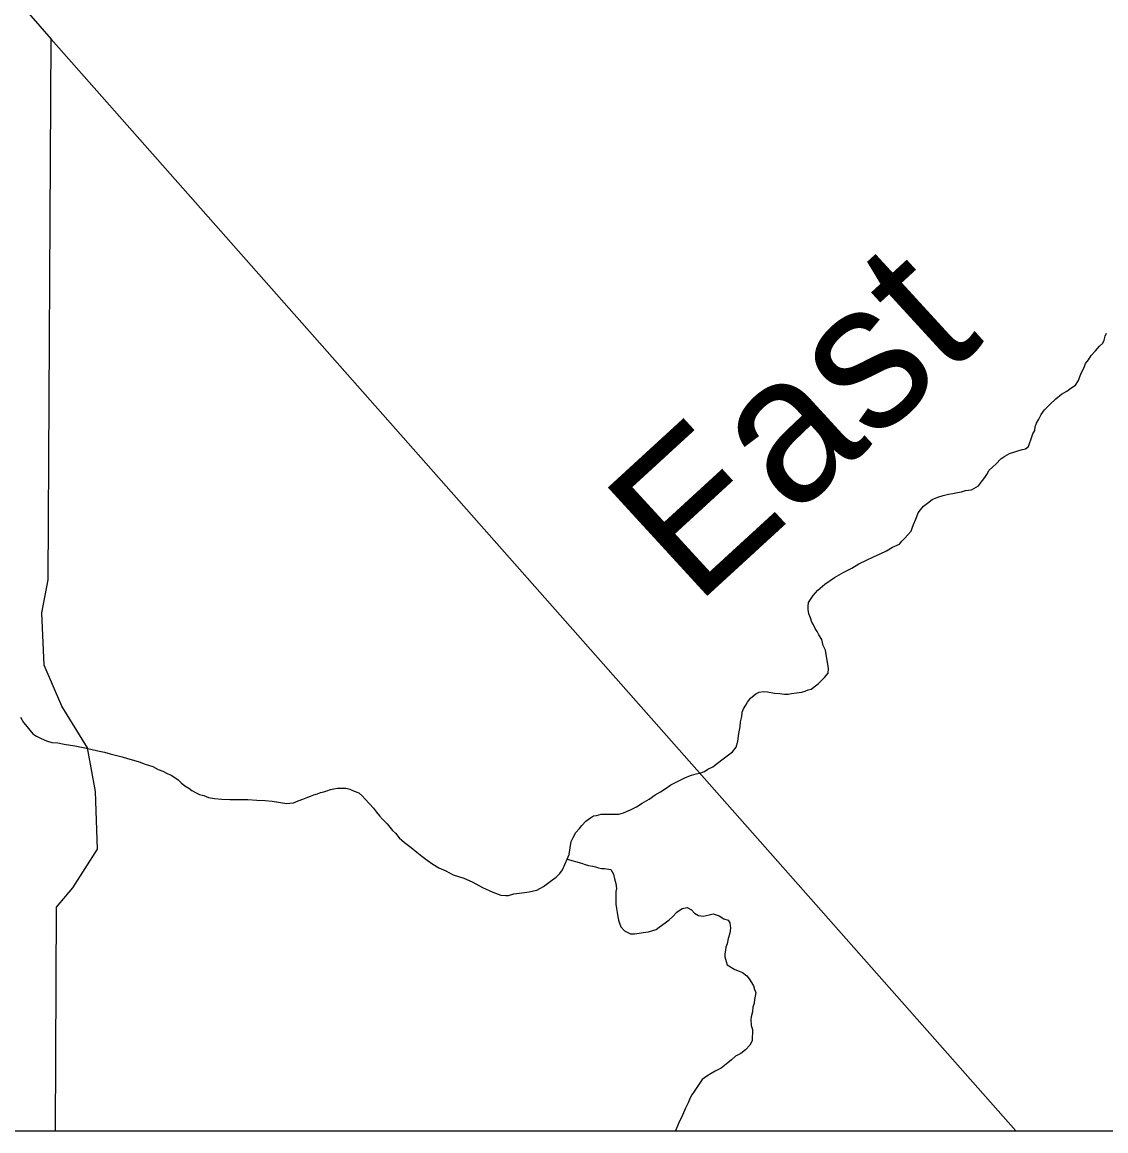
# Model space of a CAD drawing. Extents: x -59 to 82, y -3 to 49.
# Drawn here: x -49.394 to -48.696, y 42.491 to 43.205 of the extents above; entities that cross this region are included whole.
import ezdxf

# ---------------------------------------------------------------- set-up
doc = ezdxf.new("R2010")
doc.units = 0
for name, color, linetype in [('GM_X_Corporation', 7, 'Continuous'), ('GM_X_Minor_River', 7, 'Continuous'), ('GM_X_Minor_River_Text', 7, 'Continuous'), ('GM_X_State_Route', 7, 'Continuous'), ('GM_X_Township_Road', 7, 'Continuous'), ('SH_Data', 7, 'Continuous')]:
    doc.layers.add(name, color=color, linetype=linetype)

msp = doc.modelspace()

# ---------------------------------------------------------------- linework, layer by layer
at = {"layer": 'GM_X_Corporation'}
for p in [(-54.89799, 42.49125), (-49.66963, 42.49125)]:
    msp.add_line(p, (-48.09799, 42.49125), dxfattribs=at)
at = {"layer": 'GM_X_Minor_River'}
for p, q in [((-48.69697, 43.00056), (-48.69623, 43.00323)), ((-48.69623, 43.00323), (-48.69549, 43.00513)), ((-48.70261, 42.99368), (-48.69998, 42.99674)), ((-48.69998, 42.99674), (-48.69771, 42.99865)), ((-48.69771, 42.99865), (-48.69697, 43.00056)), ((-48.709, 42.98565), (-48.70712, 42.98794)), ((-48.70712, 42.98794), (-48.70524, 42.99062)), ((-48.70524, 42.99062), (-48.70261, 42.99368)), ((-48.71198, 42.97878), (-48.71086, 42.98107)), ((-48.71086, 42.98107), (-48.70974, 42.98298)), ((-48.70974, 42.98298), (-48.709, 42.98565)), ((-48.71534, 42.97153), (-48.71347, 42.97459)), ((-48.71347, 42.97459), (-48.71272, 42.97649)), ((-48.71272, 42.97649), (-48.71198, 42.97878)), ((-48.72441, 42.96577), (-48.72101, 42.96769)), ((-48.72101, 42.96769), (-48.71836, 42.96961)), ((-48.71836, 42.96961), (-48.71534, 42.97153)), ((-48.73534, 42.9558), (-48.73195, 42.95925)), ((-48.73195, 42.95925), (-48.72818, 42.9627)), ((-48.72818, 42.9627), (-48.72441, 42.96577)), ((-48.73909, 42.94969), (-48.73759, 42.95274)), ((-48.73759, 42.95274), (-48.73534, 42.9558)), ((-48.74133, 42.94474), (-48.74059, 42.94702)), ((-48.74059, 42.94702), (-48.73909, 42.94969)), ((-48.74393, 42.93711), (-48.74281, 42.94016)), ((-48.74281, 42.94016), (-48.74169, 42.94245)), ((-48.74169, 42.94245), (-48.74133, 42.94474)), ((-48.74957, 42.93023), (-48.74767, 42.93062)), ((-48.74767, 42.93062), (-48.74579, 42.93216)), ((-48.74579, 42.93216), (-48.74504, 42.93406)), ((-48.74504, 42.93406), (-48.74393, 42.93711)), ((-48.76658, 42.92099), (-48.76357, 42.92405)), ((-48.76357, 42.92405), (-48.76092, 42.92597)), ((-48.76092, 42.92597), (-48.7579, 42.92751)), ((-48.7579, 42.92751), (-48.75449, 42.92867)), ((-48.75449, 42.92867), (-48.75184, 42.92945)), ((-48.75184, 42.92945), (-48.74957, 42.93023)), ((-48.7726, 42.9141), (-48.7711, 42.91677)), ((-48.7711, 42.91677), (-48.76884, 42.91869)), ((-48.76884, 42.91869), (-48.76658, 42.92099)), ((-48.77786, 42.90684), (-48.77523, 42.91028)), ((-48.77523, 42.91028), (-48.77372, 42.91219)), ((-48.77372, 42.91219), (-48.7726, 42.9141)), ((-48.79452, 42.90178), (-48.79149, 42.90256)), ((-48.79149, 42.90256), (-48.78884, 42.90296)), ((-48.78884, 42.90296), (-48.78619, 42.90374)), ((-48.78619, 42.90374), (-48.78239, 42.90414)), ((-48.78239, 42.90414), (-48.77786, 42.90684)), ((-48.81344, 42.89366), (-48.8108, 42.89558)), ((-48.8108, 42.89558), (-48.80778, 42.89788)), ((-48.80778, 42.89788), (-48.804, 42.89943)), ((-48.804, 42.89943), (-48.80059, 42.90059)), ((-48.80059, 42.90059), (-48.79718, 42.90138)), ((-48.79718, 42.90138), (-48.79452, 42.90178)), ((-48.81831, 42.88526), (-48.81683, 42.88945)), ((-48.81683, 42.88945), (-48.81533, 42.89137)), ((-48.81533, 42.89137), (-48.81344, 42.89366)), ((-48.82055, 42.87954), (-48.81981, 42.88183)), ((-48.81981, 42.88183), (-48.81831, 42.88526)), ((-48.82543, 42.87304), (-48.82355, 42.87496)), ((-48.82355, 42.87496), (-48.82129, 42.87764)), ((-48.82129, 42.87764), (-48.82055, 42.87954)), ((-48.83714, 42.86498), (-48.83336, 42.86729)), ((-48.83336, 42.86729), (-48.82882, 42.86922)), ((-48.82882, 42.86922), (-48.82731, 42.87113)), ((-48.82731, 42.87113), (-48.82543, 42.87304)), ((-48.85, 42.8588), (-48.84546, 42.86112)), ((-48.84546, 42.86112), (-48.8413, 42.86305)), ((-48.8413, 42.86305), (-48.83714, 42.86498)), ((-48.86475, 42.85109), (-48.85945, 42.85379)), ((-48.85945, 42.85379), (-48.85492, 42.85649)), ((-48.85492, 42.85649), (-48.85, 42.8588)), ((-48.87683, 42.84341), (-48.87079, 42.84763)), ((-48.87079, 42.84763), (-48.86475, 42.85109)), ((-48.88437, 42.83613), (-48.88136, 42.83957)), ((-48.88136, 42.83957), (-48.87683, 42.84341)), ((-48.88773, 42.82926), (-48.88737, 42.83155)), ((-48.88737, 42.83155), (-48.88437, 42.83613)), ((-48.88772, 42.82698), (-48.88773, 42.82926)), ((-48.88731, 42.82432), (-48.88772, 42.82698)), ((-48.88615, 42.82167), (-48.88731, 42.82432)), ((-48.88537, 42.81902), (-48.88615, 42.82167)), ((-48.88422, 42.81712), (-48.88537, 42.81902)), ((-48.88306, 42.81485), (-48.88422, 42.81712)), ((-48.88191, 42.81295), (-48.88306, 42.81485)), ((-48.88075, 42.81068), (-48.88191, 42.81295)), ((-48.87883, 42.80766), (-48.88075, 42.81068)), ((-48.87804, 42.80386), (-48.87883, 42.80766)), ((-48.87649, 42.80083), (-48.87804, 42.80386)), ((-48.8745, 42.78906), (-48.87649, 42.80083)), ((-48.87485, 42.78601), (-48.8745, 42.78906)), ((-48.88126, 42.77912), (-48.87899, 42.78142)), ((-48.87899, 42.78142), (-48.87711, 42.78333)), ((-48.87711, 42.78333), (-48.87485, 42.78601)), ((-48.92145, 42.77276), (-48.91918, 42.77392)), ((-48.91918, 42.77392), (-48.91653, 42.77431)), ((-48.91653, 42.77431), (-48.91387, 42.77395)), ((-48.91387, 42.77395), (-48.90931, 42.77322)), ((-48.89526, 42.77332), (-48.89184, 42.77373)), ((-48.89184, 42.77373), (-48.88957, 42.7745)), ((-48.88957, 42.7745), (-48.88768, 42.77528)), ((-48.88768, 42.77528), (-48.88578, 42.77567)), ((-48.88578, 42.77567), (-48.88126, 42.77912)), ((-48.92785, 42.76549), (-48.92673, 42.7674)), ((-48.92673, 42.7674), (-48.92485, 42.77007)), ((-48.92485, 42.77007), (-48.92145, 42.77276)), ((-48.90931, 42.77322), (-48.90589, 42.77287)), ((-48.90589, 42.77287), (-48.90285, 42.77251)), ((-48.90285, 42.77251), (-48.90057, 42.77252)), ((-48.90057, 42.77252), (-48.89829, 42.77292)), ((-48.89829, 42.77292), (-48.89526, 42.77332)), ((-48.93045, 42.75825), (-48.93009, 42.76091)), ((-48.93009, 42.76091), (-48.92935, 42.7632)), ((-48.92935, 42.7632), (-48.92785, 42.76549)), ((-49.39521, 42.75766), (-49.39329, 42.75425)), ((-49.39329, 42.75425), (-49.39099, 42.7516)), ((-48.93154, 42.7514), (-48.93118, 42.75482)), ((-48.93118, 42.75482), (-48.93045, 42.75825)), ((-49.39099, 42.7516), (-49.38907, 42.74933)), ((-49.38907, 42.74933), (-49.38715, 42.74707)), ((-49.38715, 42.74707), (-49.38486, 42.74556)), ((-49.38486, 42.74556), (-49.38182, 42.74406)), ((-48.93298, 42.74226), (-48.93226, 42.74721)), ((-48.93226, 42.74721), (-48.93154, 42.7514)), ((-49.38182, 42.74406), (-49.37839, 42.74257)), ((-49.37839, 42.74257), (-49.37496, 42.74145)), ((-49.37496, 42.74145), (-49.37116, 42.74109)), ((-49.37116, 42.74109), (-49.36697, 42.74036)), ((-49.36697, 42.74036), (-49.36013, 42.73927)), ((-49.36013, 42.73927), (-49.35481, 42.73817)), ((-49.35481, 42.73817), (-49.34986, 42.73706)), ((-48.93634, 42.73539), (-48.93409, 42.73845)), ((-48.93409, 42.73845), (-48.93298, 42.74226)), ((-49.34986, 42.73706), (-49.3453, 42.73595)), ((-49.3453, 42.73595), (-49.34111, 42.73522)), ((-49.34111, 42.73522), (-49.33731, 42.73411)), ((-49.33731, 42.73411), (-49.33312, 42.733)), ((-49.33312, 42.733), (-49.3297, 42.73226)), ((-49.3297, 42.73226), (-49.32627, 42.73114)), ((-49.32627, 42.73114), (-49.32247, 42.73003)), ((-48.94615, 42.7281), (-48.94238, 42.73079)), ((-48.94238, 42.73079), (-48.93898, 42.73347)), ((-48.93898, 42.73347), (-48.93634, 42.73539)), ((-49.32247, 42.73003), (-49.31866, 42.72892)), ((-49.31866, 42.72892), (-49.31485, 42.72742)), ((-49.31485, 42.72742), (-49.3099, 42.72594)), ((-49.3099, 42.72594), (-49.30647, 42.72406)), ((-49.30647, 42.72406), (-49.30342, 42.72294)), ((-48.95447, 42.72272), (-48.9522, 42.72426)), ((-48.9522, 42.72426), (-48.94918, 42.7258)), ((-48.94918, 42.7258), (-48.94615, 42.7281)), ((-49.30342, 42.72294), (-49.30076, 42.72144)), ((-49.30076, 42.72144), (-49.29809, 42.72032)), ((-49.29809, 42.72032), (-49.2958, 42.71881)), ((-49.2958, 42.71881), (-49.29351, 42.71731)), ((-49.29351, 42.71731), (-49.29159, 42.71542)), ((-48.97604, 42.7142), (-48.96659, 42.71883)), ((-48.96659, 42.71883), (-48.9628, 42.72038)), ((-48.9628, 42.72038), (-48.95977, 42.72116)), ((-48.95977, 42.72116), (-48.9575, 42.72156)), ((-48.9575, 42.72156), (-48.95447, 42.72272)), ((-49.29159, 42.71542), (-49.2893, 42.71353)), ((-49.2893, 42.71353), (-49.28663, 42.71203)), ((-49.28663, 42.71203), (-49.28472, 42.71052)), ((-49.28472, 42.71052), (-49.28205, 42.70902)), ((-49.20382, 42.70843), (-49.20193, 42.7092)), ((-49.20193, 42.7092), (-49.19966, 42.7096)), ((-49.19966, 42.7096), (-49.19776, 42.71037)), ((-49.19776, 42.71037), (-49.19549, 42.71115)), ((-49.19549, 42.71115), (-49.19322, 42.71154)), ((-49.19322, 42.71154), (-49.19094, 42.71194)), ((-49.19094, 42.71194), (-49.18828, 42.71196)), ((-49.18828, 42.71196), (-49.18563, 42.71198)), ((-49.18563, 42.71198), (-49.18296, 42.71124)), ((-49.18296, 42.71124), (-49.18029, 42.71011)), ((-49.18029, 42.71011), (-49.17725, 42.70899)), ((-48.98624, 42.70767), (-48.98284, 42.70959)), ((-48.98284, 42.70959), (-48.97982, 42.71152)), ((-48.97982, 42.71152), (-48.97604, 42.7142)), ((-49.28205, 42.70902), (-49.27976, 42.7079)), ((-49.27976, 42.7079), (-49.2771, 42.70716)), ((-49.2771, 42.70716), (-49.27405, 42.70604)), ((-49.27405, 42.70604), (-49.27025, 42.7053)), ((-49.27025, 42.7053), (-49.26569, 42.70495)), ((-49.26569, 42.70495), (-49.26037, 42.70461)), ((-49.26037, 42.70461), (-49.25468, 42.70465)), ((-49.25468, 42.70465), (-49.2486, 42.70469)), ((-49.2486, 42.70469), (-49.2429, 42.70435)), ((-49.2429, 42.70435), (-49.23758, 42.70401)), ((-49.23758, 42.70401), (-49.23302, 42.70366)), ((-49.23302, 42.70366), (-49.22352, 42.70221)), ((-49.22352, 42.70221), (-49.22162, 42.70222)), ((-49.22162, 42.70222), (-49.21934, 42.70262)), ((-49.21934, 42.70262), (-49.21632, 42.70378)), ((-49.21632, 42.70378), (-49.21329, 42.70494)), ((-49.21329, 42.70494), (-49.21102, 42.70572)), ((-49.21102, 42.70572), (-49.20837, 42.70688)), ((-49.20837, 42.70688), (-49.2061, 42.70765)), ((-49.2061, 42.70765), (-49.20382, 42.70843)), ((-49.17725, 42.70899), (-49.17495, 42.70711)), ((-49.17495, 42.70711), (-49.17304, 42.70484)), ((-49.17304, 42.70484), (-49.17036, 42.70182)), ((-48.99833, 42.69998), (-48.99455, 42.70229)), ((-48.99455, 42.70229), (-48.99002, 42.70498)), ((-48.99002, 42.70498), (-48.98624, 42.70767)), ((-49.17036, 42.70182), (-49.16768, 42.69918)), ((-49.16768, 42.69918), (-49.16576, 42.69653)), ((-49.16576, 42.69653), (-49.16384, 42.69426)), ((-49.02411, 42.69448), (-49.02108, 42.69526)), ((-49.02108, 42.69526), (-49.01842, 42.69528)), ((-49.01842, 42.69528), (-49.01538, 42.6953)), ((-49.01538, 42.6953), (-49.01272, 42.69532)), ((-49.01272, 42.69532), (-49.00968, 42.69534)), ((-49.00968, 42.69534), (-49.00665, 42.69612)), ((-49.00665, 42.69612), (-49.00476, 42.6969)), ((-49.00476, 42.6969), (-49.00211, 42.69806)), ((-49.00211, 42.69806), (-48.99833, 42.69998)), ((-49.16384, 42.69426), (-49.16192, 42.69199)), ((-49.16192, 42.69199), (-49.15886, 42.68897)), ((-49.15886, 42.68897), (-49.15541, 42.68481)), ((-49.03505, 42.68604), (-49.03355, 42.68795)), ((-49.03355, 42.68795), (-49.03091, 42.69063)), ((-49.03091, 42.69063), (-49.02789, 42.69293)), ((-49.02789, 42.69293), (-49.026, 42.69409)), ((-49.026, 42.69409), (-49.02411, 42.69448)), ((-49.15541, 42.68481), (-49.1535, 42.68293)), ((-49.1535, 42.68293), (-49.15119, 42.6799)), ((-49.03918, 42.68031), (-49.03731, 42.68336)), ((-49.03731, 42.68336), (-49.03505, 42.68604)), ((-49.15119, 42.6799), (-49.14775, 42.67689)), ((-49.14775, 42.67689), (-49.14355, 42.67387)), ((-49.14355, 42.67387), (-49.13973, 42.67086)), ((-49.04103, 42.67345), (-49.0403, 42.67764)), ((-49.0403, 42.67764), (-49.03918, 42.68031)), ((-49.13973, 42.67086), (-49.13667, 42.66822)), ((-49.13667, 42.66822), (-49.13323, 42.66558)), ((-49.04287, 42.66621), (-49.04175, 42.66926)), ((-49.04175, 42.66926), (-49.04103, 42.67345)), ((-49.13323, 42.66558), (-49.12941, 42.66295)), ((-49.12941, 42.66295), (-49.1256, 42.66069)), ((-49.1256, 42.66069), (-49.12103, 42.65882)), ((-49.04773, 42.65706), (-49.04585, 42.65935)), ((-49.04585, 42.65935), (-49.04436, 42.66278)), ((-49.04436, 42.66278), (-49.04287, 42.66621)), ((-49.04287, 42.66621), (-49.03373, 42.66362)), ((-49.03373, 42.66362), (-49.03145, 42.66287)), ((-49.03145, 42.66287), (-49.02916, 42.66213)), ((-49.02916, 42.66213), (-49.0265, 42.66177)), ((-49.0265, 42.66177), (-49.0246, 42.6614)), ((-49.0246, 42.6614), (-49.0227, 42.66065)), ((-49.0227, 42.66065), (-49.02079, 42.66029)), ((-49.02079, 42.66029), (-49.0189, 42.6603)), ((-49.0189, 42.6603), (-49.01471, 42.65957)), ((-49.01471, 42.65957), (-49.01317, 42.65654)), ((-49.12103, 42.65882), (-49.11645, 42.6562)), ((-49.11645, 42.6562), (-49.1096, 42.65396)), ((-49.1096, 42.65396), (-49.10426, 42.65172)), ((-49.05565, 42.65054), (-49.05301, 42.65246)), ((-49.05301, 42.65246), (-49.04999, 42.65476)), ((-49.04999, 42.65476), (-49.04773, 42.65706)), ((-49.01317, 42.65654), (-49.01239, 42.6535)), ((-49.01239, 42.6535), (-49.0116, 42.65047)), ((-49.10426, 42.65172), (-49.0974, 42.64796)), ((-49.0974, 42.64796), (-49.09092, 42.64497)), ((-49.09092, 42.64497), (-49.08559, 42.6431)), ((-49.07041, 42.64473), (-49.06738, 42.64513)), ((-49.06738, 42.64513), (-49.06473, 42.64591)), ((-49.06473, 42.64591), (-49.06245, 42.64631)), ((-49.06245, 42.64631), (-49.06056, 42.64746)), ((-49.06056, 42.64746), (-49.05829, 42.64862)), ((-49.05829, 42.64862), (-49.05565, 42.65054)), ((-49.0116, 42.65047), (-49.0112, 42.64743)), ((-49.0112, 42.64743), (-49.01156, 42.64552)), ((-49.01156, 42.64552), (-49.01155, 42.64362)), ((-49.08559, 42.6431), (-49.08255, 42.64274)), ((-49.08255, 42.64274), (-49.08065, 42.64276)), ((-49.08065, 42.64276), (-49.07724, 42.64392)), ((-49.07724, 42.64392), (-49.07383, 42.64433)), ((-49.07383, 42.64433), (-49.07041, 42.64473)), ((-49.01155, 42.64362), (-49.01153, 42.64172)), ((-49.01153, 42.64172), (-49.01151, 42.63944)), ((-49.01151, 42.63944), (-49.0115, 42.63716)), ((-49.0115, 42.63716), (-49.01109, 42.6345)), ((-49.01109, 42.6345), (-49.01069, 42.63184)), ((-49.01069, 42.63184), (-49.01029, 42.62919)), ((-48.97498, 42.62905), (-48.97235, 42.63211)), ((-48.97235, 42.63211), (-48.96895, 42.63442)), ((-48.96895, 42.63442), (-48.96554, 42.6352)), ((-48.96554, 42.6352), (-48.96286, 42.6337)), ((-48.96286, 42.6337), (-48.96095, 42.63143)), ((-48.96095, 42.63143), (-48.95828, 42.62993)), ((-48.95145, 42.63036), (-48.94879, 42.63114)), ((-48.94879, 42.63114), (-48.94499, 42.62964)), ((-49.01029, 42.62919), (-49.0099, 42.62691)), ((-49.0099, 42.62691), (-49.00912, 42.62501)), ((-49.00912, 42.62501), (-49.00834, 42.62274)), ((-48.98366, 42.62253), (-48.97988, 42.62522)), ((-48.97988, 42.62522), (-48.97724, 42.62713)), ((-48.97724, 42.62713), (-48.97498, 42.62905)), ((-48.95828, 42.62993), (-48.95524, 42.62957)), ((-48.95524, 42.62957), (-48.95145, 42.63036)), ((-48.94499, 42.62964), (-48.94193, 42.62776)), ((-48.94193, 42.62776), (-48.93927, 42.62702)), ((-48.93927, 42.62702), (-48.93811, 42.62513)), ((-48.93811, 42.62513), (-48.93771, 42.62171)), ((-49.00834, 42.62274), (-49.00604, 42.62009)), ((-49.00604, 42.62009), (-49.00223, 42.61822)), ((-49.00223, 42.61822), (-48.99957, 42.61824)), ((-48.99957, 42.61824), (-48.99654, 42.61864)), ((-48.99654, 42.61864), (-48.99388, 42.61903)), ((-48.99388, 42.61903), (-48.99047, 42.61944)), ((-48.99047, 42.61944), (-48.98782, 42.62022)), ((-48.98782, 42.62022), (-48.98555, 42.62099)), ((-48.98555, 42.62099), (-48.98366, 42.62253)), ((-48.93806, 42.61867), (-48.93917, 42.61524)), ((-48.93771, 42.62171), (-48.93806, 42.61867)), ((-48.94065, 42.60952), (-48.94101, 42.60762)), ((-48.93991, 42.61181), (-48.94065, 42.60952)), ((-48.93917, 42.61524), (-48.93991, 42.61181)), ((-48.94101, 42.60762), (-48.94137, 42.60534)), ((-48.94137, 42.60534), (-48.94136, 42.60344)), ((-48.94136, 42.60344), (-48.94057, 42.6004)), ((-48.94057, 42.6004), (-48.9398, 42.59813)), ((-48.9398, 42.59813), (-48.93484, 42.59512)), ((-48.93484, 42.59512), (-48.93217, 42.594)), ((-48.93217, 42.594), (-48.92988, 42.59325)), ((-48.92988, 42.59325), (-48.92721, 42.59099)), ((-48.92721, 42.59099), (-48.92567, 42.5891)), ((-48.92567, 42.5891), (-48.92414, 42.58683)), ((-48.92414, 42.58683), (-48.92298, 42.58456)), ((-48.92298, 42.58456), (-48.9222, 42.58228)), ((-48.9222, 42.58228), (-48.92143, 42.58038)), ((-48.92251, 42.57353), (-48.92325, 42.57087)), ((-48.92215, 42.57582), (-48.92251, 42.57353)), ((-48.92179, 42.5781), (-48.92215, 42.57582)), ((-48.92143, 42.58038), (-48.92179, 42.5781)), ((-48.9236, 42.56783), (-48.92434, 42.56478)), ((-48.92325, 42.57087), (-48.9236, 42.56783)), ((-48.92434, 42.56478), (-48.9247, 42.56288)), ((-48.9247, 42.56288), (-48.92429, 42.55908)), ((-48.92429, 42.55908), (-48.92351, 42.55642)), ((-48.92351, 42.55642), (-48.92383, 42.5492)), ((-48.92533, 42.54652), (-48.92797, 42.54346)), ((-48.92383, 42.5492), (-48.92533, 42.54652)), ((-48.93439, 42.53924), (-48.93703, 42.53694)), ((-48.93098, 42.54116), (-48.93439, 42.53924)), ((-48.92797, 42.54346), (-48.93098, 42.54116)), ((-48.94382, 42.53157), (-48.9476, 42.52964)), ((-48.94042, 42.53425), (-48.94382, 42.53157)), ((-48.93703, 42.53694), (-48.94042, 42.53425)), ((-48.95591, 42.52426), (-48.95854, 42.52044)), ((-48.95289, 42.52656), (-48.95591, 42.52426)), ((-48.95025, 42.5281), (-48.95289, 42.52656)), ((-48.9476, 42.52964), (-48.95025, 42.5281)), ((-48.96117, 42.51662), (-48.96267, 42.51433)), ((-48.95854, 42.52044), (-48.96117, 42.51662)), ((-48.9649, 42.50937), (-48.96678, 42.50594)), ((-48.96379, 42.51242), (-48.9649, 42.50937)), ((-48.96267, 42.51433), (-48.96379, 42.51242)), ((-48.96678, 42.50594), (-48.96864, 42.50136)), ((-48.97125, 42.49602), (-48.97304, 42.49125)), ((-48.96864, 42.50136), (-48.97125, 42.49602))]:
    msp.add_line(p, q, dxfattribs=at)
at = {"layer": 'GM_X_State_Route'}
for p, q in [((-49.60543, 43.45737), (-49.37537, 43.1946)), ((-49.37537, 43.1946), (-48.75382, 42.49125))]:
    msp.add_line(p, q, dxfattribs=at)
at = {"layer": 'GM_X_Township_Road'}
for p, q in [((-49.37738, 42.84629), (-49.37537, 43.1946)), ((-49.38139, 42.825), (-49.37738, 42.84629)), ((-49.38001, 42.79123), (-49.38139, 42.825)), ((-49.36846, 42.76474), (-49.38001, 42.79123)), ((-49.35198, 42.7379), (-49.36846, 42.76474)), ((-49.34686, 42.70985), (-49.35198, 42.7379)), ((-49.34546, 42.67266), (-49.34686, 42.70985)), ((-49.36156, 42.64787), (-49.34546, 42.67266)), ((-49.37207, 42.63526), (-49.36156, 42.64787)), ((-49.37264, 42.49125), (-49.37207, 42.63526))]:
    msp.add_line(p, q, dxfattribs=at)
at = {"layer": 'SH_Data'}
msp.add_line((-54.89799, 42.49125), (-48.09799, 42.49125), dxfattribs=at)

# ---------------------------------------------------------------- texts
at = {"layer": 'GM_X_Minor_River_Text'}
msp.add_text('East', height=0.09478, rotation=42.52363, dxfattribs=at).set_placement((-48.96032, 42.82879))

doc.saveas('drawing.dxf')
